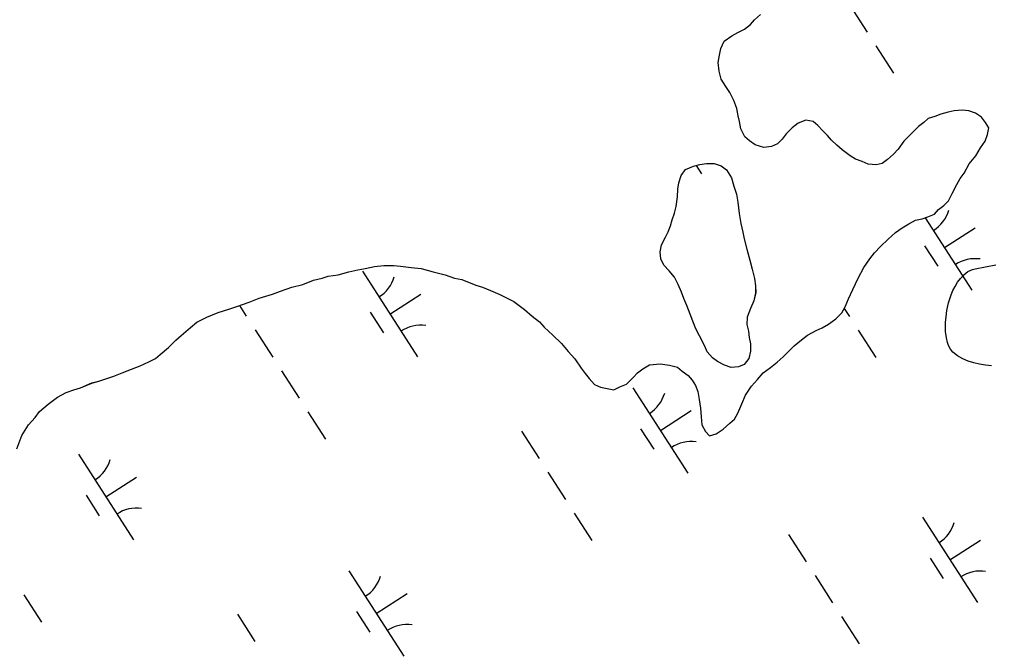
# Model space of a CAD drawing. Extents: x 3937982 to 3958556, y 219448 to 241894.
# Drawn here: x 3945452.4 to 3945930.5, y 231737.1 to 232047.2 of the extents above; entities that cross this region are included whole.
import ezdxf

# ---------------------------------------------------------------- set-up
doc = ezdxf.new("R2010")
doc.units = 0
for name, color, linetype in [('V-SITE-VEGE', 7, 'Continuous'), ('V-TOPO-SHOR', 7, 'Continuous'), ('V-WETL-SWMP', 7, 'Continuous')]:
    doc.layers.add(name, color=color, linetype=linetype)

msp = doc.modelspace()

# ---------------------------------------------------------------- linework, layer by layer
at = {"layer": 'V-SITE-VEGE'}
msp.add_lwpolyline([(3945930.948, 231876.814), (3945927.985, 231877.076), (3945925.064, 231877.51), (3945922.209, 231878.145), (3945919.445, 231879.013), (3945916.79, 231880.158), (3945914.286, 231881.618), (3945911.959, 231883.445), (3945910.741, 231884.907), (3945909.774, 231886.802), (3945909.266, 231888.274), (3945908.756, 231890.465), (3945908.371, 231893.712), (3945908.301, 231895.698), (3945908.349, 231898.055), (3945908.576, 231900.824), (3945909.051, 231904.04), (3945909.872, 231907.693), (3945911.165, 231911.724), (3945912.008, 231913.764), (3945913.022, 231915.822), (3945914.235, 231917.855), (3945915.67, 231919.805), (3945917.366, 231921.591), (3945919.355, 231923.107), (3945920.454, 231923.715), (3945921.64, 231924.204), (3945922.916, 231924.561), (3945933.072, 231926.494)], dxfattribs=at)
at = {"layer": 'V-TOPO-SHOR'}
for points in [[(3945917.483, 231971.517), (3945920.055, 231976.127), (3945923.289, 231980.088), (3945925.539, 231984.041), (3945927.798, 231987.338), (3945929.074, 231990.625), (3945929.697, 231993.904), (3945928.034, 231996.507), (3945926.041, 231999.106), (3945923.076, 232001.039), (3945919.789, 232002.317), (3945916.512, 232002.61), (3945912.588, 232002.243), (3945909.647, 232001.559), (3945906.057, 232000.539), (3945903.12, 231999.528), (3945899.858, 231998.514), (3945897.584, 231996.525), (3945894.985, 231994.535), (3945891.745, 231991.227), (3945887.856, 231987.26), (3945884.95, 231983.301), (3945882.683, 231980.987), (3945879.763, 231978.339), (3945877.164, 231976.348), (3945874.225, 231975.664), (3945870.293, 231975.951), (3945867.333, 231977.231), (3945864.046, 231978.507), (3945861.41, 231980.117), (3945857.454, 231983.025), (3945854.812, 231985.29), (3945852.166, 231987.881), (3945850.177, 231990.154), (3945847.865, 231992.421), (3945845.547, 231995.018), (3945843.234, 231996.957), (3945839.628, 231997.576), (3945835.712, 231996.226), (3945832.79, 231993.906), (3945829.871, 231990.928), (3945827.936, 231988.29), (3945825.667, 231985.976), (3945822.734, 231984.637), (3945818.808, 231984.268), (3945814.54, 231985.536), (3945811.9, 231987.473), (3945809.59, 231989.415), (3945807.585, 231993.322), (3945806.895, 231996.916), (3945806.211, 231999.857), (3945805.518, 232003.452), (3945804.169, 232007.365), (3945802.166, 232011.275), (3945800.171, 232014.202), (3945797.845, 232017.777), (3945796.823, 232021.697), (3945796.452, 232025.949), (3945797.07, 232029.557), (3945797.691, 232032.836), (3945799.291, 232036.453), (3945803.194, 232039.113), (3945806.123, 232040.78), (3945809.381, 232042.45), (3945812.304, 232044.77), (3945814.245, 232047.082), (3945817.163, 232049.73)], [(3945787.242, 231891.557), (3945785.407, 231894.977), (3945783.898, 231898.725), (3945782.552, 231902.149), (3945781.037, 231906.391), (3945779.527, 231909.813), (3945778.35, 231913.075), (3945776.674, 231916.823), (3945774.837, 231920.405), (3945772.187, 231923.489), (3945769.703, 231926.246), (3945768.2, 231929.343), (3945767.837, 231932.775), (3945768.458, 231936.22), (3945770.383, 231940.005), (3945771.831, 231942.638), (3945772.945, 231945.596), (3945773.734, 231948.551), (3945774.848, 231951.836), (3945775.632, 231955.119), (3945776.402, 231959.872), (3945776.527, 231963.638), (3945776.988, 231966.753), (3945778.098, 231970.366), (3945780.359, 231973.336), (3945784.27, 231975.011), (3945787.371, 231975.863), (3945790.642, 231976.385), (3945794.406, 231976.26), (3945797.857, 231975.15), (3945800.495, 231973.213), (3945802.989, 231969.309), (3945804.177, 231965.228), (3945805.365, 231961.148), (3945806.057, 231957.226), (3945806.77, 231951.668), (3945807.474, 231946.765), (3945808.498, 231942.517), (3945809.186, 231939.251), (3945810.546, 231934.19), (3945811.912, 231928.802), (3945813.102, 231924.395), (3945814.296, 231919.66), (3945814.823, 231916.063), (3945814.857, 231912.627), (3945813.915, 231908.689), (3945812.318, 231904.908), (3945810.722, 231900.636), (3945810.432, 231897.029), (3945811.284, 231893.765), (3945811.642, 231890.658), (3945812.328, 231887.555), (3945812.367, 231883.955), (3945811.421, 231880.344), (3945809.158, 231877.375), (3945806.387, 231876.199), (3945802.788, 231876), (3945799.504, 231877.113), (3945796.046, 231878.878), (3945793.575, 231880.654), (3945790.924, 231883.574), (3945789.751, 231886.345), (3945787.242, 231891.557)], [(3945601.419, 231919.865), (3945604.356, 231920.876), (3945609.259, 231921.581), (3945614.483, 231922.945), (3945619.056, 231923.973), (3945622.651, 231924.663), (3945627.224, 231925.691), (3945631.803, 231926.066), (3945636.712, 231926.115), (3945639.991, 231925.82), (3945645.234, 231925.218), (3945650.151, 231924.614), (3945656.06, 231923.037), (3945661.968, 231921.46), (3945666.57, 231919.869), (3945670.176, 231919.25), (3945677.08, 231916.375), (3945680.363, 231915.427), (3945684.31, 231913.829), (3945688.912, 231911.91), (3945695.824, 231908.379), (3945701.101, 231904.505), (3945704.734, 231901.267), (3945708.365, 231898.356), (3945710.684, 231895.762), (3945714.978, 231891.877), (3945719.277, 231887.664), (3945722.591, 231883.769), (3945725.9, 231880.201), (3945728.893, 231875.648), (3945730.883, 231873.049), (3945732.876, 231870.45), (3945735.524, 231867.53), (3945738.483, 231866.252), (3945741.762, 231865.629), (3945745.043, 231865.009), (3945747.976, 231866.346), (3945751.236, 231867.69), (3945754.476, 231870.995), (3945756.745, 231873.311), (3945759.344, 231875.3), (3945762.599, 231877.299), (3945767.831, 231877.68), (3945772.423, 231877.072), (3945776.359, 231876.127), (3945778.671, 231874.188), (3945781.641, 231871.927), (3945783.627, 231869.654), (3945785.292, 231867.053), (3945786.302, 231864.116), (3945786.998, 231860.194), (3945787.697, 231855.944), (3945788.065, 231851.693), (3945788.432, 231847.769), (3945790.103, 231844.51), (3945792.092, 231842.239), (3945795.354, 231843.255), (3945798.932, 231845.582), (3945802.176, 231848.561), (3945804.447, 231850.55), (3945806.053, 231853.511), (3945807.972, 231858.115), (3945809.893, 231862.389), (3945812.795, 231866.676), (3945815.709, 231869.979), (3945818.622, 231873.283), (3945822.197, 231875.937), (3945825.443, 231878.589), (3945828.364, 231881.237), (3945830.631, 231883.553), (3945833.875, 231886.531), (3945837.447, 231889.515), (3945840.369, 231891.836), (3945844.603, 231894.17), (3945847.535, 231895.51), (3945850.792, 231897.181), (3945854.365, 231899.835), (3945857.284, 231902.811), (3945858.889, 231905.774), (3945860.487, 231909.719), (3945862.731, 231914.325), (3945865.293, 231919.918), (3945868.187, 231925.183), (3945871.091, 231929.47), (3945873.352, 231932.439), (3945876.269, 231935.415), (3945880.162, 231939.056), (3945883.728, 231942.366), (3945886.98, 231944.69), (3945890.232, 231946.687), (3945893.488, 231948.358), (3945896.757, 231949.046), (3945899.694, 231950.056), (3945902.952, 231951.4), (3945904.894, 231953.712), (3945907.492, 231955.702), (3945909.762, 231958.017), (3945911.689, 231961.638), (3945913.938, 231965.916), (3945915.543, 231968.879), (3945917.483, 231971.517)], [(3945451.016, 231835.839), (3945453.568, 231842.413), (3945456.787, 231847.685), (3945460.025, 231851.318), (3945462.288, 231854.288), (3945466.507, 231857.933), (3945471.056, 231861.253), (3945475.289, 231863.585), (3945479.202, 231864.935), (3945482.467, 231865.951), (3945488.009, 231868.3), (3945491.927, 231869.32), (3945495.842, 231870.67), (3945498.777, 231871.681), (3945503.017, 231873.361), (3945507.584, 231875.044), (3945511.823, 231876.723), (3945516.058, 231878.732), (3945519.317, 231880.402), (3945521.588, 231882.388), (3945525.811, 231885.706), (3945529.374, 231889.343), (3945531.969, 231891.662), (3945536.514, 231895.637), (3945539.76, 231898.289), (3945544.646, 231900.63), (3945550.188, 231902.977), (3945555.411, 231904.666), (3945559.324, 231906.016), (3945565.526, 231908.043), (3945570.416, 231910.057), (3945576.943, 231912.086), (3945580.859, 231913.436), (3945586.403, 231915.457), (3945591.955, 231916.821), (3945597.173, 231918.841), (3945601.419, 231919.865)]]:
    msp.add_lwpolyline(points, dxfattribs=at)
at = {"layer": 'V-WETL-SWMP'}
for p, q in [((3945861.115, 232054.368), (3945869.775, 232040.914)), ((3945874.105, 232034.187), (3945882.765, 232020.733)), ((3945785.549, 231975.363), (3945788.195, 231971.252)), ((3945898.377, 231949.604), (3945921.325, 231913.953)), ((3945907.794, 231934.975), (3945922.929, 231944.717)), ((3945898.058, 231935.844), (3945904.553, 231925.753)), ((3945621.266, 231923.265), (3945648.328, 231881.222)), ((3945634.797, 231902.244), (3945649.933, 231911.986)), ((3945560.685, 231906.461), (3945564.061, 231901.217)), ((3945625.062, 231903.113), (3945631.557, 231893.023)), ((3945858.46, 231904.982), (3945861.046, 231900.965)), ((3945568.391, 231894.49), (3945577.051, 231881.036)), ((3945865.376, 231894.238), (3945874.036, 231880.784)), ((3945581.381, 231874.309), (3945590.041, 231860.855)), ((3945754.395, 231865.967), (3945781.457, 231823.923)), ((3945594.371, 231854.128), (3945603.031, 231840.674)), ((3945767.926, 231844.945), (3945783.062, 231854.688)), ((3945699.529, 231844.57), (3945708.189, 231831.116)), ((3945758.191, 231845.814), (3945764.686, 231835.724)), ((3945481.399, 231833.236), (3945508.461, 231791.193)), ((3945712.519, 231824.389), (3945721.179, 231810.935)), ((3945494.93, 231812.214), (3945510.065, 231821.957)), ((3945485.195, 231813.083), (3945491.69, 231802.993)), ((3945725.509, 231804.208), (3945734.169, 231790.754)), ((3945896.961, 231802.277), (3945924.023, 231760.233)), ((3945831.096, 231793.682), (3945839.756, 231780.228)), ((3945910.492, 231781.255), (3945925.628, 231790.997)), ((3945900.757, 231782.124), (3945907.252, 231772.034)), ((3945614.528, 231775.937), (3945641.59, 231733.894)), ((3945844.086, 231773.501), (3945852.746, 231760.047)), ((3945454.503, 231764.099), (3945463.163, 231750.645)), ((3945628.059, 231754.916), (3945643.195, 231764.658)), ((3945559.662, 231754.54), (3945568.322, 231741.086)), ((3945618.324, 231755.785), (3945624.819, 231745.694)), ((3945857.076, 231753.32), (3945865.736, 231739.866))]:
    msp.add_line(p, q, dxfattribs=at)
for points in [[(3945809.38, 232042.45), (3945812.303, 232044.771), (3945814.244, 232047.082), (3945817.164, 232049.731)], [(3945812.796, 231866.676), (3945815.709, 231869.979), (3945818.622, 231873.282), (3945822.197, 231875.938), (3945825.444, 231878.59), (3945828.363, 231881.238), (3945830.632, 231883.553), (3945833.876, 231886.532), (3945837.447, 231889.515), (3945840.37, 231891.836), (3945844.602, 231894.171), (3945847.535, 231895.51), (3945850.792, 231897.18), (3945854.366, 231899.835), (3945857.283, 231902.811), (3945858.89, 231905.774), (3945860.487, 231909.719), (3945862.732, 231914.325), (3945865.294, 231919.917), (3945868.188, 231925.184), (3945871.091, 231929.47), (3945873.352, 231932.439), (3945876.269, 231935.415), (3945880.161, 231939.056), (3945883.728, 231942.366), (3945886.979, 231944.691), (3945890.232, 231946.688), (3945893.489, 231948.358), (3945896.756, 231949.046), (3945899.693, 231950.057), (3945902.953, 231951.4), (3945904.894, 231953.711), (3945907.493, 231955.702), (3945909.761, 231958.017), (3945911.689, 231961.638), (3945913.937, 231965.916), (3945915.544, 231968.879), (3945917.482, 231971.518), (3945920.054, 231976.127), (3945923.288, 231980.089), (3945925.54, 231984.04), (3945927.798, 231987.337), (3945929.075, 231990.624), (3945929.696, 231993.904), (3945928.033, 231996.506), (3945926.042, 231999.105), (3945923.076, 232001.04), (3945919.789, 232002.316), (3945916.512, 232002.61), (3945912.587, 232002.243), (3945909.648, 232001.559), (3945906.057, 232000.54), (3945903.121, 231999.528), (3945899.857, 231998.513), (3945897.585, 231996.526), (3945894.986, 231994.535), (3945891.746, 231991.228), (3945887.857, 231987.26), (3945884.951, 231983.302), (3945882.683, 231980.987), (3945879.763, 231978.339), (3945877.164, 231976.348), (3945874.224, 231975.664), (3945870.293, 231975.951), (3945867.333, 231977.231), (3945864.047, 231978.507), (3945861.411, 231980.117), (3945857.453, 231983.024), (3945854.811, 231985.289), (3945852.166, 231987.881), (3945850.178, 231990.153), (3945847.864, 231992.421), (3945845.546, 231995.017), (3945843.234, 231996.958), (3945839.627, 231997.576), (3945835.712, 231996.227), (3945832.789, 231993.905), (3945829.872, 231990.929), (3945827.935, 231988.291), (3945825.666, 231985.976), (3945822.733, 231984.637), (3945818.808, 231984.269), (3945814.539, 231985.536), (3945811.901, 231987.473), (3945809.589, 231989.414), (3945807.585, 231993.323), (3945806.894, 231996.917), (3945806.21, 231999.857), (3945805.519, 232003.451), (3945804.169, 232007.366), (3945802.165, 232011.274), (3945800.172, 232014.201), (3945797.844, 232017.778), (3945796.822, 232021.697), (3945796.451, 232025.949), (3945797.07, 232029.557), (3945797.691, 232032.837), (3945799.291, 232036.454), (3945803.193, 232039.113), (3945806.123, 232040.78), (3945809.38, 232042.45)], [(3945451.015, 231835.84), (3945453.567, 231842.414), (3945456.788, 231847.684), (3945460.025, 231851.318), (3945462.287, 231854.288), (3945466.506, 231857.932), (3945471.056, 231861.252), (3945475.288, 231863.586), (3945479.203, 231864.936), (3945482.467, 231865.951), (3945488.009, 231868.299), (3945491.927, 231869.32), (3945495.842, 231870.67), (3945498.778, 231871.682), (3945503.017, 231873.361), (3945507.584, 231875.045), (3945511.823, 231876.724), (3945516.059, 231878.732), (3945519.316, 231880.402), (3945521.587, 231882.389), (3945525.81, 231885.706), (3945529.374, 231889.343), (3945531.97, 231891.661), (3945536.513, 231895.636), (3945539.76, 231898.288), (3945544.647, 231900.629), (3945550.189, 231902.977), (3945555.41, 231904.666), (3945559.325, 231906.016), (3945565.525, 231908.043), (3945570.416, 231910.057), (3945576.943, 231912.087), (3945580.858, 231913.436), (3945586.403, 231915.457), (3945591.955, 231916.822), (3945597.173, 231918.84), (3945601.418, 231919.865), (3945604.355, 231920.877), (3945609.258, 231921.581), (3945614.483, 231922.944), (3945619.056, 231923.972), (3945622.65, 231924.663), (3945627.223, 231925.692), (3945631.803, 231926.065), (3945636.713, 231926.115), (3945639.99, 231925.821), (3945645.234, 231925.219), (3945650.151, 231924.614), (3945656.06, 231923.037), (3945661.969, 231921.46), (3945666.569, 231919.869), (3945670.177, 231919.251), (3945677.081, 231916.375), (3945680.364, 231915.426), (3945684.309, 231913.829), (3945688.912, 231911.911), (3945695.823, 231908.38), (3945701.101, 231904.504), (3945704.735, 231901.267), (3945708.365, 231898.357), (3945710.683, 231895.762), (3945714.979, 231891.877), (3945719.277, 231887.664), (3945722.591, 231883.769), (3945725.901, 231880.201), (3945728.893, 231875.648), (3945730.884, 231873.049), (3945732.875, 231870.45), (3945735.523, 231867.53), (3945738.483, 231866.251), (3945741.763, 231865.629), (3945745.043, 231865.008), (3945747.976, 231866.347), (3945751.237, 231867.689), (3945754.477, 231870.996), (3945756.745, 231873.311), (3945759.344, 231875.301), (3945762.598, 231877.299), (3945767.832, 231877.679), (3945772.422, 231877.071), (3945776.36, 231876.128), (3945778.672, 231874.187), (3945781.641, 231871.926), (3945783.628, 231869.654), (3945785.292, 231867.052), (3945786.303, 231864.116), (3945786.998, 231860.194), (3945787.696, 231855.945), (3945788.066, 231851.693), (3945788.433, 231847.768), (3945790.103, 231844.511), (3945792.091, 231842.239), (3945795.354, 231843.254), (3945798.932, 231845.582), (3945802.176, 231848.562), (3945804.447, 231850.549), (3945806.054, 231853.512), (3945807.972, 231858.115), (3945809.893, 231862.39), (3945812.796, 231866.676)]]:
    msp.add_lwpolyline(points, dxfattribs=at)
msp.add_lwpolyline([(3945789.751, 231886.345), (3945787.243, 231891.557), (3945785.408, 231894.977), (3945783.897, 231898.726), (3945782.552, 231902.15), (3945781.036, 231906.391), (3945779.528, 231909.813), (3945778.349, 231913.075), (3945776.675, 231916.823), (3945774.838, 231920.406), (3945772.187, 231923.489), (3945769.704, 231926.247), (3945768.199, 231929.342), (3945767.837, 231932.776), (3945768.457, 231936.22), (3945770.383, 231940.004), (3945771.83, 231942.638), (3945772.946, 231945.596), (3945773.734, 231948.551), (3945774.847, 231951.836), (3945775.632, 231955.118), (3945776.402, 231959.873), (3945776.528, 231963.639), (3945776.988, 231966.754), (3945778.097, 231970.366), (3945780.359, 231973.336), (3945784.27, 231975.012), (3945787.372, 231975.862), (3945790.641, 231976.386), (3945794.407, 231976.261), (3945797.856, 231975.15), (3945800.494, 231973.212), (3945802.989, 231969.309), (3945804.177, 231965.228), (3945805.364, 231961.148), (3945806.058, 231957.226), (3945806.769, 231951.668), (3945807.474, 231946.764), (3945808.499, 231942.518), (3945809.187, 231939.251), (3945810.547, 231934.191), (3945811.912, 231928.802), (3945813.102, 231924.395), (3945814.296, 231919.66), (3945814.823, 231916.064), (3945814.858, 231912.626), (3945813.916, 231908.688), (3945812.317, 231904.907), (3945810.723, 231900.635), (3945810.432, 231897.03), (3945811.284, 231893.765), (3945811.643, 231890.659), (3945812.329, 231887.555), (3945812.366, 231883.954), (3945811.42, 231880.344), (3945809.158, 231877.374), (3945806.387, 231876.2), (3945802.788, 231876), (3945799.503, 231877.113), (3945796.047, 231878.878), (3945793.574, 231880.654), (3945790.925, 231883.574)], close=True, dxfattribs=at)
for centre, start, end in [((3945893.043, 231958.329), 301.99668, 343.54034), ((3945922.943, 231911.877), 81.99668, 123.54034), ((3945620.047, 231925.598), 301.99668, 343.54034), ((3945649.947, 231879.146), 81.99668, 123.54034), ((3945753.176, 231868.3), 301.99668, 343.54034), ((3945783.076, 231821.848), 81.99668, 123.54034), ((3945480.179, 231835.569), 301.99668, 343.54034), ((3945510.079, 231789.117), 81.99668, 123.54034), ((3945895.742, 231804.609), 301.99668, 343.54034), ((3945613.309, 231778.27), 301.99668, 343.54034), ((3945925.642, 231758.158), 81.99668, 123.54034), ((3945643.209, 231731.818), 81.99668, 123.54034)]:
    msp.add_arc(centre, 17.623, start, end, dxfattribs=at)

doc.saveas('drawing.dxf')
